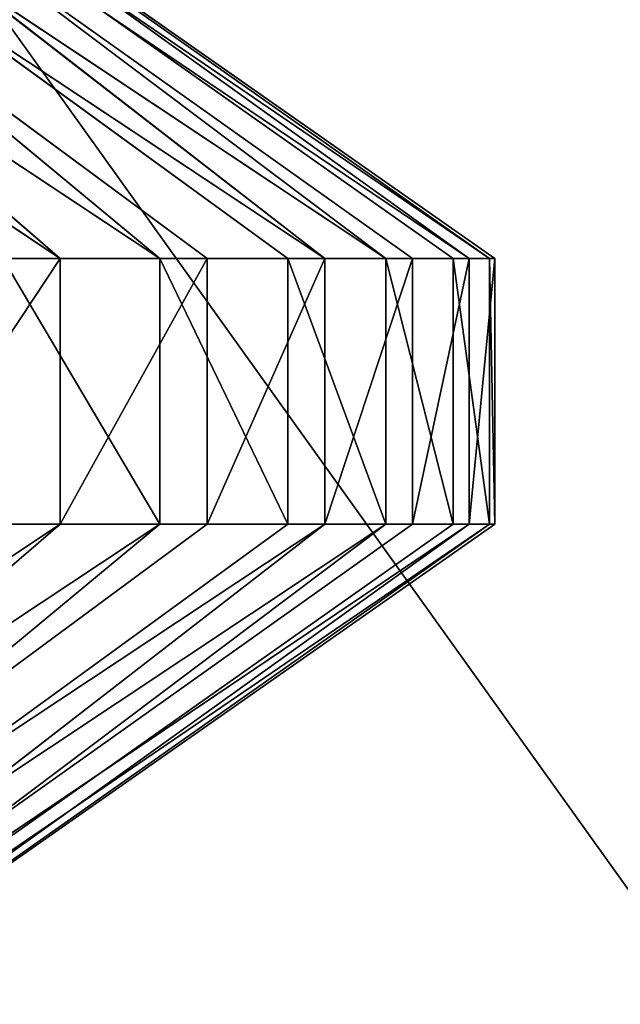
# Model space of a CAD drawing. Extents: x 323 to 497, y 0 to 111.
# Tile 356 of 656: x 356.981 to 357.197, y 87.758 to 88.112. Entities that reach past the tile are written whole.
import ezdxf

# ---------------------------------------------------------------- set-up
doc = ezdxf.new("R2010")
doc.units = 0
doc.header["$LTSCALE"] = 25.4
doc.layers.get('0').update_dxf_attribs({"color": 13, "linetype": 'CONTINUOUS'})

# ---------------------------------------------------------------- blocks, each defined once
blk = doc.blocks.new('MONO-II-7810-7841_STL_1')
at = {"color": 18}
blk.add_line((34.14344, 52.79096, 37.84668), (9.2939, 76.58989, 20.0551), dxfattribs=at)
blk.add_line((34.14344, 52.79096, 37.84668), (9.2939, 76.58989, 20.0551), dxfattribs=at)
at = {"color": 250}
for p, q in [((28.35688, 26.79349, 33.69784), (28.35688, 26.932, 33.64141)), ((28.35688, 26.932, 33.64141), (28.45237, 26.79349, 33.69784)), ((28.35688, 26.932, 33.64141), (28.45237, 26.79349, 33.69784)), ((28.35688, 26.79349, 33.69784), (28.35688, 26.932, 33.64141)), ((28.45237, 26.79349, 33.69784), (28.45237, 26.932, 33.64141)), ((28.45237, 26.79349, 33.69784), (28.45237, 26.932, 33.64141)), ((28.35688, 26.79349, 33.69784), (28.0838, 26.54536, 33.36839)), ((28.35688, 26.79349, 33.69784), (28.0838, 26.54536, 33.36839)), ((28.35688, 26.79349, 33.69784), (28.0838, 26.77145, 33.28599)), ((28.35688, 26.79349, 33.69784), (28.0838, 26.77145, 33.28599)), ((28.35688, 26.65115, 33.74376), (28.35688, 26.79349, 33.69784)), ((28.35688, 26.79349, 33.69784), (28.45237, 26.79349, 33.69784)), ((28.35688, 26.79349, 33.69784), (28.45237, 26.79349, 33.69784)), ((28.35688, 26.79349, 33.69784), (28.45237, 26.65115, 33.74376)), ((28.35688, 26.79349, 33.69784), (28.45237, 26.65115, 33.74376)), ((28.35688, 26.65115, 33.74376), (28.35688, 26.79349, 33.69784)), ((28.45237, 26.65115, 33.74376), (28.45237, 26.79349, 33.69784)), ((28.45237, 26.79349, 33.69784), (28.72545, 26.77145, 33.28599)), ((28.45237, 26.79349, 33.69784), (28.72545, 26.77145, 33.28599)), ((28.45237, 26.79349, 33.69784), (28.72545, 26.54536, 33.36839)), ((28.45237, 26.65115, 33.74376), (28.45237, 26.79349, 33.69784)), ((28.45237, 26.79349, 33.69784), (28.72545, 26.54536, 33.36839)), ((28.35688, 26.65115, 33.74376), (28.0838, 26.54536, 33.36839)), ((28.35688, 26.65115, 33.74376), (28.0838, 26.54536, 33.36839)), ((28.35688, 26.50578, 33.77892), (28.35688, 26.65115, 33.74376)), ((28.35688, 26.65115, 33.74376), (28.45237, 26.65115, 33.74376)), ((28.35688, 26.65115, 33.74376), (28.45237, 26.65115, 33.74376)), ((28.35688, 26.65115, 33.74376), (28.45237, 26.50578, 33.77892)), ((28.35688, 26.65115, 33.74376), (28.45237, 26.50578, 33.77892)), ((28.35688, 26.50578, 33.77892), (28.35688, 26.65115, 33.74376)), ((28.45237, 26.50578, 33.77892), (28.45237, 26.65115, 33.74376)), ((28.45237, 26.65115, 33.74376), (28.72545, 26.54536, 33.36839)), ((28.45237, 26.65115, 33.74376), (28.72545, 26.54536, 33.36839)), ((28.45237, 26.50578, 33.77892), (28.45237, 26.65115, 33.74376)), ((28.35688, 26.50578, 33.77892), (28.0838, 26.54536, 33.36839)), ((28.35688, 26.50578, 33.77892), (28.0838, 26.54536, 33.36839)), ((28.45237, 26.50578, 33.77892), (28.72545, 26.54536, 33.36839)), ((28.45237, 26.50578, 33.77892), (28.72545, 26.54536, 33.36839)), ((28.35688, 26.50578, 33.77892), (28.0838, 26.30952, 33.41616)), ((28.35688, 26.50578, 33.77892), (28.0838, 26.30952, 33.41616)), ((28.35688, 26.35818, 33.80312), (28.35688, 26.50578, 33.77892)), ((28.35688, 26.50578, 33.77892), (28.45237, 26.50578, 33.77892)), ((28.35688, 26.50578, 33.77892), (28.45237, 26.50578, 33.77892)), ((28.35688, 26.50578, 33.77892), (28.45237, 26.35818, 33.80312)), ((28.35688, 26.50578, 33.77892), (28.45237, 26.35818, 33.80312)), ((28.35688, 26.35818, 33.80312), (28.35688, 26.50578, 33.77892)), ((28.45237, 26.35818, 33.80312), (28.45237, 26.50578, 33.77892)), ((28.45237, 26.50578, 33.77892), (28.72545, 26.30952, 33.41616)), ((28.45237, 26.35818, 33.80312), (28.45237, 26.50578, 33.77892)), ((28.45237, 26.50578, 33.77892), (28.72545, 26.30952, 33.41616)), ((28.35688, 26.35818, 33.80312), (28.0838, 26.30952, 33.41616)), ((28.35688, 26.35818, 33.80312), (28.0838, 26.30952, 33.41616)), ((28.35688, 26.20919, 33.81622), (28.35688, 26.35818, 33.80312)), ((28.35688, 26.35818, 33.80312), (28.45237, 26.35818, 33.80312)), ((28.35688, 26.35818, 33.80312), (28.45237, 26.35818, 33.80312)), ((28.35688, 26.35818, 33.80312), (28.45237, 26.20919, 33.81622)), ((28.35688, 26.35818, 33.80312), (28.45237, 26.20919, 33.81622)), ((28.35688, 26.20919, 33.81622), (28.35688, 26.35818, 33.80312)), ((28.45237, 26.20919, 33.81622), (28.45237, 26.35818, 33.80312)), ((28.45237, 26.35818, 33.80312), (28.72545, 26.30952, 33.41616)), ((28.45237, 26.35818, 33.80312), (28.72545, 26.30952, 33.41616)), ((28.45237, 26.20919, 33.81622), (28.45237, 26.35818, 33.80312)), ((28.35688, 26.20919, 33.81622), (28.0838, 26.30952, 33.41616)), ((28.35688, 26.20919, 33.81622), (28.0838, 26.30952, 33.41616)), ((28.45237, 26.20919, 33.81622), (28.72545, 26.30952, 33.41616)), ((28.45237, 26.20919, 33.81622), (28.72545, 26.30952, 33.41616)), ((28.35688, 26.20919, 33.81622), (28.0838, 26.06919, 33.42826)), ((28.35688, 26.20919, 33.81622), (28.0838, 26.06919, 33.42826)), ((28.35688, 26.05964, 33.81815), (28.35688, 26.20919, 33.81622)), ((28.35688, 26.20919, 33.81622), (28.45237, 26.20919, 33.81622)), ((28.35688, 26.20919, 33.81622), (28.45237, 26.20919, 33.81622)), ((28.35688, 26.20919, 33.81622), (28.45237, 26.05964, 33.81815)), ((28.35688, 26.20919, 33.81622), (28.45237, 26.05964, 33.81815)), ((28.35688, 26.05964, 33.81815), (28.35688, 26.20919, 33.81622)), ((28.45237, 26.05964, 33.81815), (28.45237, 26.20919, 33.81622)), ((28.45237, 26.20919, 33.81622), (28.72545, 26.06919, 33.42826)), ((28.45237, 26.05964, 33.81815), (28.45237, 26.20919, 33.81622)), ((28.45237, 26.20919, 33.81622), (28.72545, 26.06919, 33.42826)), ((28.35688, 25.91036, 33.80889), (28.0838, 26.06919, 33.42826)), ((28.35688, 26.05964, 33.81815), (28.0838, 26.06919, 33.42826)), ((28.35688, 25.91036, 33.80889), (28.0838, 26.06919, 33.42826)), ((28.35688, 26.05964, 33.81815), (28.0838, 26.06919, 33.42826)), ((28.45237, 26.05964, 33.81815), (28.72545, 26.06919, 33.42826)), ((28.45237, 26.05964, 33.81815), (28.72545, 26.06919, 33.42826)), ((28.45237, 25.91036, 33.80889), (28.72545, 26.06919, 33.42826)), ((28.45237, 25.91036, 33.80889), (28.72545, 26.06919, 33.42826)), ((28.35688, 25.91036, 33.80889), (28.35688, 26.05964, 33.81815)), ((28.35688, 26.05964, 33.81815), (28.45237, 26.05964, 33.81815)), ((28.35688, 26.05964, 33.81815), (28.45237, 26.05964, 33.81815)), ((28.35688, 26.05964, 33.81815), (28.45237, 25.91036, 33.80889)), ((28.35688, 26.05964, 33.81815), (28.45237, 25.91036, 33.80889)), ((28.35688, 25.91036, 33.80889), (28.35688, 26.05964, 33.81815)), ((28.45237, 25.91036, 33.80889), (28.45237, 26.05964, 33.81815)), ((28.45237, 25.91036, 33.80889), (28.45237, 26.05964, 33.81815)), ((28.35688, 25.91036, 33.80889), (28.0838, 25.82975, 33.40441)), ((28.35688, 25.91036, 33.80889), (28.0838, 25.82975, 33.40441)), ((28.35688, 25.76219, 33.78851), (28.35688, 25.91036, 33.80889)), ((28.35688, 25.91036, 33.80889), (28.45237, 25.91036, 33.80889)), ((28.35688, 25.91036, 33.80889), (28.45237, 25.91036, 33.80889)), ((28.35688, 25.91036, 33.80889), (28.45237, 25.76219, 33.78851)), ((28.35688, 25.91036, 33.80889), (28.45237, 25.76219, 33.78851)), ((28.35688, 25.76219, 33.78851), (28.35688, 25.91036, 33.80889)), ((28.45237, 25.76219, 33.78851), (28.45237, 25.91036, 33.80889)), ((28.45237, 25.91036, 33.80889), (28.72545, 25.82975, 33.40441)), ((28.45237, 25.76219, 33.78851), (28.45237, 25.91036, 33.80889)), ((28.45237, 25.91036, 33.80889), (28.72545, 25.82975, 33.40441)), ((28.35688, 25.61596, 33.75711), (28.0838, 25.82975, 33.40441)), ((28.35688, 25.76219, 33.78851), (28.0838, 25.82975, 33.40441)), ((28.35688, 25.61596, 33.75711), (28.0838, 25.82975, 33.40441)), ((28.35688, 25.76219, 33.78851), (28.0838, 25.82975, 33.40441)), ((28.45237, 25.76219, 33.78851), (28.72545, 25.82975, 33.40441)), ((28.45237, 25.76219, 33.78851), (28.72545, 25.82975, 33.40441)), ((28.45237, 25.61596, 33.75711), (28.72545, 25.82975, 33.40441)), ((28.45237, 25.61596, 33.75711), (28.72545, 25.82975, 33.40441)), ((28.35688, 25.61596, 33.75711), (28.35688, 25.76219, 33.78851)), ((28.35688, 25.76219, 33.78851), (28.45237, 25.76219, 33.78851)), ((28.35688, 25.76219, 33.78851), (28.45237, 25.76219, 33.78851)), ((28.35688, 25.76219, 33.78851), (28.45237, 25.61596, 33.75711)), ((28.35688, 25.76219, 33.78851), (28.45237, 25.61596, 33.75711)), ((28.35688, 25.61596, 33.75711), (28.35688, 25.76219, 33.78851)), ((28.45237, 25.61596, 33.75711), (28.45237, 25.76219, 33.78851)), ((28.45237, 25.61596, 33.75711), (28.45237, 25.76219, 33.78851)), ((28.35688, 25.61596, 33.75711), (28.0838, 25.59653, 33.34513)), ((28.35688, 25.61596, 33.75711), (28.0838, 25.59653, 33.34513)), ((28.35688, 25.47248, 33.71487), (28.35688, 25.61596, 33.75711)), ((28.35688, 25.61596, 33.75711), (28.45237, 25.61596, 33.75711)), ((28.35688, 25.61596, 33.75711), (28.45237, 25.61596, 33.75711)), ((28.35688, 25.61596, 33.75711), (28.45237, 25.47248, 33.71487)), ((28.35688, 25.61596, 33.75711), (28.45237, 25.47248, 33.71487)), ((28.35688, 25.47248, 33.71487), (28.35688, 25.61596, 33.75711)), ((28.45237, 25.47248, 33.71487), (28.45237, 25.61596, 33.75711)), ((28.45237, 25.61596, 33.75711), (28.72545, 25.59653, 33.34513)), ((28.45237, 25.47248, 33.71487), (28.45237, 25.61596, 33.75711)), ((28.45237, 25.61596, 33.75711), (28.72545, 25.59653, 33.34513)), ((28.35688, 25.33256, 33.66203), (28.0838, 25.59653, 33.34513)), ((28.35688, 25.47248, 33.71487), (28.0838, 25.59653, 33.34513)), ((28.35688, 25.33256, 33.66203), (28.0838, 25.59653, 33.34513)), ((28.35688, 25.47248, 33.71487), (28.0838, 25.59653, 33.34513)), ((28.45237, 25.47248, 33.71487), (28.72545, 25.59653, 33.34513)), ((28.45237, 25.47248, 33.71487), (28.72545, 25.59653, 33.34513)), ((28.45237, 25.33256, 33.66203), (28.72545, 25.59653, 33.34513)), ((28.45237, 25.33256, 33.66203), (28.72545, 25.59653, 33.34513)), ((28.35688, 25.33256, 33.66203), (28.35688, 25.47248, 33.71487)), ((28.35688, 25.47248, 33.71487), (28.45237, 25.47248, 33.71487)), ((28.35688, 25.47248, 33.71487), (28.45237, 25.47248, 33.71487)), ((28.35688, 25.47248, 33.71487), (28.45237, 25.33256, 33.66203)), ((28.35688, 25.47248, 33.71487), (28.45237, 25.33256, 33.66203)), ((28.35688, 25.33256, 33.66203), (28.35688, 25.47248, 33.71487)), ((28.45237, 25.33256, 33.66203), (28.45237, 25.47248, 33.71487)), ((28.45237, 25.33256, 33.66203), (28.45237, 25.47248, 33.71487)), ((28.35688, 25.33256, 33.66203), (28.0838, 25.37476, 33.25175)), ((28.35688, 25.33256, 33.66203), (28.0838, 25.37476, 33.25175)), ((28.45237, 25.33256, 33.66203), (28.72545, 25.37476, 33.25175)), ((28.45237, 25.33256, 33.66203), (28.72545, 25.37476, 33.25175)), ((28.35688, 25.19699, 33.59888), (28.35688, 25.33256, 33.66203)), ((28.35688, 25.33256, 33.66203), (28.45237, 25.33256, 33.66203)), ((28.35688, 25.33256, 33.66203), (28.45237, 25.33256, 33.66203)), ((28.35688, 25.33256, 33.66203), (28.45237, 25.19699, 33.59888)), ((28.35688, 25.33256, 33.66203), (28.45237, 25.19699, 33.59888)), ((28.35688, 25.19699, 33.59888), (28.35688, 25.33256, 33.66203)), ((28.45237, 25.19699, 33.59888), (28.45237, 25.33256, 33.66203)), ((28.45237, 25.19699, 33.59888), (28.45237, 25.33256, 33.66203))]:
    blk.add_line(p, q, dxfattribs=at)
at = {"color": 7}
mesh = blk.add_polyface(dxfattribs=at)
corners = [(75.53263, 157.25012, 34.76959), (5.45256, 79.17375, 30.08985), (75.39596, 157.20102, 36.77305)]
mesh.append_faces([[corners[k] for k in face] for face in [(0, 1, 2)]], dxfattribs={"color": 7})
mesh = blk.add_polyface(dxfattribs=at)
corners = [(75.53263, 157.25012, 34.76959), (5.83444, 79.17375, 26.09331), (5.45256, 79.17375, 30.08985)]
mesh.append_faces([[corners[k] for k in face] for face in [(0, 1, 2)]], dxfattribs={"color": 7})
mesh = blk.add_polyface(dxfattribs=at)
corners = [(75.53263, 157.25012, 34.76959), (75.77783, 157.20102, 32.77651), (5.83444, 79.17375, 26.09331)]
mesh.append_faces([[corners[k] for k in face] for face in [(0, 1, 2)]], dxfattribs={"color": 7})
mesh = blk.add_polyface(dxfattribs=at)
corners = [(75.39596, 157.20102, 36.77305), (5.45256, 79.17375, 30.08985), (5.50718, 78.78259, 34.08512)]
mesh.append_faces([[corners[k] for k in face] for face in [(0, 1, 2)]], dxfattribs={"color": 7})
mesh = blk.add_polyface(dxfattribs=at)
corners = [(76.64225, 156.24637, 34.87562), (76.48848, 156.05205, 38.75367), (6.54508, 78.02478, 32.07048)]
mesh.append_faces([[corners[k] for k in face] for face in [(0, 1, 2)]], dxfattribs={"color": 7})
mesh = blk.add_polyface(dxfattribs=at)
corners = [(76.64225, 156.24637, 34.87562), (6.54508, 78.02478, 32.07048), (6.69885, 78.2191, 28.19242)]
mesh.append_faces([[corners[k] for k in face] for face in [(0, 1, 2)]], dxfattribs={"color": 7})
mesh = blk.add_polyface(dxfattribs=at)
corners = [(76.64225, 156.24637, 34.87562), (6.69885, 78.2191, 28.19242), (77.22566, 156.05205, 31.03861)]
mesh.append_faces([[corners[k] for k in face] for face in [(0, 1, 2)]], dxfattribs={"color": 7})
mesh = blk.add_polyface(dxfattribs=at)
corners = [(76.48848, 156.05205, 38.75367), (6.82439, 77.44614, 35.90295), (6.54508, 78.02478, 32.07048)]
mesh.append_faces([[corners[k] for k in face] for face in [(0, 1, 2)]], dxfattribs={"color": 7})
mesh = blk.add_polyface(dxfattribs=at)
corners = [(34.14344, 52.79096, 37.84668), (7.28828, 77.44234, 31.09245), (7.4386, 77.54994, 28.2631)]
mesh.append_faces([[corners[k] for k in face] for face in [(0, 1, 2)]], dxfattribs={"color": 7})
mesh = blk.add_polyface(dxfattribs=at)
corners = [(34.14344, 52.79096, 37.84668), (7.4386, 77.54994, 28.2631), (7.82681, 77.44234, 25.45649)]
mesh.append_faces([[corners[k] for k in face] for face in [(0, 1, 2)]], dxfattribs={"color": 7})
mesh = blk.add_polyface(dxfattribs=at)
corners = [(34.14344, 52.79096, 37.84668), (7.37778, 77.12095, 33.90813), (7.28828, 77.44234, 31.09245)]
mesh.append_faces([[corners[k] for k in face] for face in [(0, 1, 2)]], dxfattribs={"color": 7})
mesh = blk.add_polyface(dxfattribs=at)
corners = [(34.14344, 52.79096, 37.84668), (7.82681, 77.44234, 25.45649), (8.4479, 77.12095, 22.7087)]
mesh.append_faces([[corners[k] for k in face] for face in [(0, 1, 2)]], dxfattribs={"color": 7})
mesh = blk.add_polyface(dxfattribs=at)
corners = [(34.14344, 52.79096, 37.84668), (8.4479, 77.12095, 22.7087), (9.2939, 76.58989, 20.0551)]
mesh.append_faces([[corners[k] for k in face] for face in [(0, 1, 2)]], dxfattribs={"color": 7})
mesh = blk.add_polyface(dxfattribs=at)
corners = [(34.14344, 52.79096, 37.84668), (9.2939, 76.58989, 20.0551), (35.47509, 52.79096, 23.91015)]
mesh.append_faces([[corners[k] for k in face] for face in [(0, 1, 2)]], dxfattribs={"color": 7})
mesh = blk.add_polyface(dxfattribs=at)
corners = [(26.69556, 63.35337, 36.46613), (27.37006, 62.74966, 36.45549), (28.56082, 62.74966, 23.99346)]
mesh.append_faces([[corners[k] for k in face] for face in [(0, 1, 2)]], dxfattribs={"color": 7})
mesh = blk.add_polyface(dxfattribs=at)
corners = [(26.69556, 63.35337, 36.46613), (28.56082, 62.74966, 23.99346), (27.90055, 63.35337, 23.85527)]
mesh.append_faces([[corners[k] for k in face] for face in [(0, 1, 2)]], dxfattribs={"color": 7})
mesh = blk.add_polyface(dxfattribs=at)
corners = [(27.37006, 62.74966, 36.45549), (29.23114, 62.16243, 23.83427), (28.56082, 62.74966, 23.99346)]
mesh.append_faces([[corners[k] for k in face] for face in [(0, 1, 2)]], dxfattribs={"color": 7})
mesh = blk.add_polyface(dxfattribs=at)
corners = [(34.10686, 56.57549, 38.03539), (29.23114, 62.16243, 23.83427), (27.37006, 62.74966, 36.45549)]
mesh.append_faces([[corners[k] for k in face] for face in [(0, 1, 2)]], dxfattribs={"color": 7})
mesh = blk.add_polyface(dxfattribs=at)
corners = [(26.25039, 41.60865, 171.81874), (33.92861, 41.60865, 34.69164), (33.55039, 41.60865, 31.81875)]
mesh.append_faces([[corners[k] for k in face] for face in [(0, 1, 2)]], dxfattribs={"color": 7})
mesh = blk.add_polyface(dxfattribs=at)
corners = [(26.25039, 41.60865, 171.81874), (33.55039, 41.60865, 31.81875), (26.25039, 41.60865, 1.81875)]
mesh.append_faces([[corners[k] for k in face] for face in [(0, 1, 2)]], dxfattribs={"color": 7})
mesh = blk.add_polyface(dxfattribs=at)
corners = [(26.25039, 40.80865, 171.81874), (26.25039, 40.80865, 1.81875), (33.55039, 40.80865, 31.81875)]
mesh.append_faces([[corners[k] for k in face] for face in [(0, 1, 2)]], dxfattribs={"color": 7})
mesh = blk.add_polyface(dxfattribs=at)
corners = [(26.25039, 40.80865, 171.81874), (33.55039, 40.80865, 31.81875), (33.92861, 40.80865, 34.69164)]
mesh.append_faces([[corners[k] for k in face] for face in [(0, 1, 2)]], dxfattribs={"color": 7})
mesh = blk.add_polyface(dxfattribs=at)
corners = [(28.35688, 26.932, 33.64141), (28.0838, 26.77145, 33.28599), (28.35688, 26.79349, 33.69784)]
mesh.append_faces([[corners[k] for k in face] for face in [(0, 1, 2)]], dxfattribs={"color": 7})
mesh = blk.add_polyface(dxfattribs=at)
corners = [(28.45237, 26.932, 33.64141), (28.35688, 26.932, 33.64141), (28.45237, 26.79349, 33.69784)]
mesh.append_faces([[corners[k] for k in face] for face in [(0, 1, 2)]], dxfattribs={"color": 7})
mesh = blk.add_polyface(dxfattribs=at)
corners = [(28.45237, 26.79349, 33.69784), (28.35688, 26.932, 33.64141), (28.35688, 26.79349, 33.69784)]
mesh.append_faces([[corners[k] for k in face] for face in [(0, 1, 2)]], dxfattribs={"color": 7})
mesh = blk.add_polyface(dxfattribs=at)
corners = [(28.45237, 26.932, 33.64141), (28.45237, 26.79349, 33.69784), (28.72545, 26.77145, 33.28599)]
mesh.append_faces([[corners[k] for k in face] for face in [(0, 1, 2)]], dxfattribs={"color": 7})
mesh = blk.add_polyface(dxfattribs=at)
corners = [(28.35688, 26.79349, 33.69784), (28.0838, 26.54536, 33.36839), (28.35688, 26.65115, 33.74376)]
mesh.append_faces([[corners[k] for k in face] for face in [(0, 1, 2)]], dxfattribs={"color": 7})
mesh = blk.add_polyface(dxfattribs=at)
corners = [(28.35688, 26.79349, 33.69784), (28.0838, 26.77145, 33.28599), (28.0838, 26.54536, 33.36839)]
mesh.append_faces([[corners[k] for k in face] for face in [(0, 1, 2)]], dxfattribs={"color": 7})
mesh = blk.add_polyface(dxfattribs=at)
corners = [(28.45237, 26.79349, 33.69784), (28.35688, 26.79349, 33.69784), (28.45237, 26.65115, 33.74376)]
mesh.append_faces([[corners[k] for k in face] for face in [(0, 1, 2)]], dxfattribs={"color": 7})
mesh = blk.add_polyface(dxfattribs=at)
corners = [(28.45237, 26.65115, 33.74376), (28.35688, 26.79349, 33.69784), (28.35688, 26.65115, 33.74376)]
mesh.append_faces([[corners[k] for k in face] for face in [(0, 1, 2)]], dxfattribs={"color": 7})
mesh = blk.add_polyface(dxfattribs=at)
corners = [(28.45237, 26.79349, 33.69784), (28.72545, 26.54536, 33.36839), (28.72545, 26.77145, 33.28599)]
mesh.append_faces([[corners[k] for k in face] for face in [(0, 1, 2)]], dxfattribs={"color": 7})
mesh = blk.add_polyface(dxfattribs=at)
corners = [(28.45237, 26.79349, 33.69784), (28.45237, 26.65115, 33.74376), (28.72545, 26.54536, 33.36839)]
mesh.append_faces([[corners[k] for k in face] for face in [(0, 1, 2)]], dxfattribs={"color": 7})
mesh = blk.add_polyface(dxfattribs=at)
corners = [(28.35688, 26.65115, 33.74376), (28.0838, 26.54536, 33.36839), (28.35688, 26.50578, 33.77892)]
mesh.append_faces([[corners[k] for k in face] for face in [(0, 1, 2)]], dxfattribs={"color": 7})
mesh = blk.add_polyface(dxfattribs=at)
corners = [(28.45237, 26.65115, 33.74376), (28.35688, 26.65115, 33.74376), (28.45237, 26.50578, 33.77892)]
mesh.append_faces([[corners[k] for k in face] for face in [(0, 1, 2)]], dxfattribs={"color": 7})
mesh = blk.add_polyface(dxfattribs=at)
corners = [(28.45237, 26.50578, 33.77892), (28.35688, 26.65115, 33.74376), (28.35688, 26.50578, 33.77892)]
mesh.append_faces([[corners[k] for k in face] for face in [(0, 1, 2)]], dxfattribs={"color": 7})
mesh = blk.add_polyface(dxfattribs=at)
corners = [(28.45237, 26.65115, 33.74376), (28.45237, 26.50578, 33.77892), (28.72545, 26.54536, 33.36839)]
mesh.append_faces([[corners[k] for k in face] for face in [(0, 1, 2)]], dxfattribs={"color": 7})
mesh = blk.add_polyface(dxfattribs=at)
corners = [(28.0838, 26.54536, 33.36839), (28.0838, 26.30952, 33.41616), (28.35688, 26.50578, 33.77892)]
mesh.append_faces([[corners[k] for k in face] for face in [(0, 1, 2)]], dxfattribs={"color": 7})
mesh = blk.add_polyface(dxfattribs=at)
corners = [(28.72545, 26.54536, 33.36839), (28.45237, 26.50578, 33.77892), (28.72545, 26.30952, 33.41616)]
mesh.append_faces([[corners[k] for k in face] for face in [(0, 1, 2)]], dxfattribs={"color": 7})
mesh = blk.add_polyface(dxfattribs=at)
corners = [(28.35688, 26.50578, 33.77892), (28.0838, 26.30952, 33.41616), (28.35688, 26.35818, 33.80312)]
mesh.append_faces([[corners[k] for k in face] for face in [(0, 1, 2)]], dxfattribs={"color": 7})
mesh = blk.add_polyface(dxfattribs=at)
corners = [(28.45237, 26.50578, 33.77892), (28.35688, 26.50578, 33.77892), (28.45237, 26.35818, 33.80312)]
mesh.append_faces([[corners[k] for k in face] for face in [(0, 1, 2)]], dxfattribs={"color": 7})
mesh = blk.add_polyface(dxfattribs=at)
corners = [(28.45237, 26.35818, 33.80312), (28.35688, 26.50578, 33.77892), (28.35688, 26.35818, 33.80312)]
mesh.append_faces([[corners[k] for k in face] for face in [(0, 1, 2)]], dxfattribs={"color": 7})
mesh = blk.add_polyface(dxfattribs=at)
corners = [(28.45237, 26.50578, 33.77892), (28.45237, 26.35818, 33.80312), (28.72545, 26.30952, 33.41616)]
mesh.append_faces([[corners[k] for k in face] for face in [(0, 1, 2)]], dxfattribs={"color": 7})
mesh = blk.add_polyface(dxfattribs=at)
corners = [(28.35688, 26.35818, 33.80312), (28.0838, 26.30952, 33.41616), (28.35688, 26.20919, 33.81622)]
mesh.append_faces([[corners[k] for k in face] for face in [(0, 1, 2)]], dxfattribs={"color": 7})
mesh = blk.add_polyface(dxfattribs=at)
corners = [(28.45237, 26.35818, 33.80312), (28.35688, 26.35818, 33.80312), (28.45237, 26.20919, 33.81622)]
mesh.append_faces([[corners[k] for k in face] for face in [(0, 1, 2)]], dxfattribs={"color": 7})
mesh = blk.add_polyface(dxfattribs=at)
corners = [(28.45237, 26.20919, 33.81622), (28.35688, 26.35818, 33.80312), (28.35688, 26.20919, 33.81622)]
mesh.append_faces([[corners[k] for k in face] for face in [(0, 1, 2)]], dxfattribs={"color": 7})
mesh = blk.add_polyface(dxfattribs=at)
corners = [(28.45237, 26.35818, 33.80312), (28.45237, 26.20919, 33.81622), (28.72545, 26.30952, 33.41616)]
mesh.append_faces([[corners[k] for k in face] for face in [(0, 1, 2)]], dxfattribs={"color": 7})
mesh = blk.add_polyface(dxfattribs=at)
corners = [(28.0838, 26.30952, 33.41616), (28.0838, 26.06919, 33.42826), (28.35688, 26.20919, 33.81622)]
mesh.append_faces([[corners[k] for k in face] for face in [(0, 1, 2)]], dxfattribs={"color": 7})
mesh = blk.add_polyface(dxfattribs=at)
corners = [(28.72545, 26.30952, 33.41616), (28.45237, 26.20919, 33.81622), (28.72545, 26.06919, 33.42826)]
mesh.append_faces([[corners[k] for k in face] for face in [(0, 1, 2)]], dxfattribs={"color": 7})
mesh = blk.add_polyface(dxfattribs=at)
corners = [(28.35688, 26.20919, 33.81622), (28.0838, 26.06919, 33.42826), (28.35688, 26.05964, 33.81815)]
mesh.append_faces([[corners[k] for k in face] for face in [(0, 1, 2)]], dxfattribs={"color": 7})
mesh = blk.add_polyface(dxfattribs=at)
corners = [(28.45237, 26.20919, 33.81622), (28.35688, 26.20919, 33.81622), (28.45237, 26.05964, 33.81815)]
mesh.append_faces([[corners[k] for k in face] for face in [(0, 1, 2)]], dxfattribs={"color": 7})
mesh = blk.add_polyface(dxfattribs=at)
corners = [(28.45237, 26.05964, 33.81815), (28.35688, 26.20919, 33.81622), (28.35688, 26.05964, 33.81815)]
mesh.append_faces([[corners[k] for k in face] for face in [(0, 1, 2)]], dxfattribs={"color": 7})
mesh = blk.add_polyface(dxfattribs=at)
corners = [(28.45237, 26.20919, 33.81622), (28.45237, 26.05964, 33.81815), (28.72545, 26.06919, 33.42826)]
mesh.append_faces([[corners[k] for k in face] for face in [(0, 1, 2)]], dxfattribs={"color": 7})
mesh = blk.add_polyface(dxfattribs=at)
corners = [(28.0838, 26.06919, 33.42826), (28.0838, 25.82975, 33.40441), (28.35688, 25.91036, 33.80889)]
mesh.append_faces([[corners[k] for k in face] for face in [(0, 1, 2)]], dxfattribs={"color": 7})
mesh = blk.add_polyface(dxfattribs=at)
corners = [(28.0838, 26.06919, 33.42826), (28.35688, 25.91036, 33.80889), (28.35688, 26.05964, 33.81815)]
mesh.append_faces([[corners[k] for k in face] for face in [(0, 1, 2)]], dxfattribs={"color": 7})
mesh = blk.add_polyface(dxfattribs=at)
corners = [(28.72545, 26.06919, 33.42826), (28.45237, 26.05964, 33.81815), (28.45237, 25.91036, 33.80889)]
mesh.append_faces([[corners[k] for k in face] for face in [(0, 1, 2)]], dxfattribs={"color": 7})
mesh = blk.add_polyface(dxfattribs=at)
corners = [(28.72545, 26.06919, 33.42826), (28.45237, 25.91036, 33.80889), (28.72545, 25.82975, 33.40441)]
mesh.append_faces([[corners[k] for k in face] for face in [(0, 1, 2)]], dxfattribs={"color": 7})
mesh = blk.add_polyface(dxfattribs=at)
corners = [(28.45237, 26.05964, 33.81815), (28.35688, 26.05964, 33.81815), (28.45237, 25.91036, 33.80889)]
mesh.append_faces([[corners[k] for k in face] for face in [(0, 1, 2)]], dxfattribs={"color": 7})
mesh = blk.add_polyface(dxfattribs=at)
corners = [(28.45237, 25.91036, 33.80889), (28.35688, 26.05964, 33.81815), (28.35688, 25.91036, 33.80889)]
mesh.append_faces([[corners[k] for k in face] for face in [(0, 1, 2)]], dxfattribs={"color": 7})
mesh = blk.add_polyface(dxfattribs=at)
corners = [(28.35688, 25.91036, 33.80889), (28.0838, 25.82975, 33.40441), (28.35688, 25.76219, 33.78851)]
mesh.append_faces([[corners[k] for k in face] for face in [(0, 1, 2)]], dxfattribs={"color": 7})
mesh = blk.add_polyface(dxfattribs=at)
corners = [(28.45237, 25.91036, 33.80889), (28.35688, 25.91036, 33.80889), (28.45237, 25.76219, 33.78851)]
mesh.append_faces([[corners[k] for k in face] for face in [(0, 1, 2)]], dxfattribs={"color": 7})
mesh = blk.add_polyface(dxfattribs=at)
corners = [(28.45237, 25.76219, 33.78851), (28.35688, 25.91036, 33.80889), (28.35688, 25.76219, 33.78851)]
mesh.append_faces([[corners[k] for k in face] for face in [(0, 1, 2)]], dxfattribs={"color": 7})
mesh = blk.add_polyface(dxfattribs=at)
corners = [(28.45237, 25.91036, 33.80889), (28.45237, 25.76219, 33.78851), (28.72545, 25.82975, 33.40441)]
mesh.append_faces([[corners[k] for k in face] for face in [(0, 1, 2)]], dxfattribs={"color": 7})
mesh = blk.add_polyface(dxfattribs=at)
corners = [(28.0838, 25.82975, 33.40441), (28.0838, 25.59653, 33.34513), (28.35688, 25.61596, 33.75711)]
mesh.append_faces([[corners[k] for k in face] for face in [(0, 1, 2)]], dxfattribs={"color": 7})
mesh = blk.add_polyface(dxfattribs=at)
corners = [(28.0838, 25.82975, 33.40441), (28.35688, 25.61596, 33.75711), (28.35688, 25.76219, 33.78851)]
mesh.append_faces([[corners[k] for k in face] for face in [(0, 1, 2)]], dxfattribs={"color": 7})
mesh = blk.add_polyface(dxfattribs=at)
corners = [(28.72545, 25.82975, 33.40441), (28.45237, 25.76219, 33.78851), (28.45237, 25.61596, 33.75711)]
mesh.append_faces([[corners[k] for k in face] for face in [(0, 1, 2)]], dxfattribs={"color": 7})
mesh = blk.add_polyface(dxfattribs=at)
corners = [(28.72545, 25.82975, 33.40441), (28.45237, 25.61596, 33.75711), (28.72545, 25.59653, 33.34513)]
mesh.append_faces([[corners[k] for k in face] for face in [(0, 1, 2)]], dxfattribs={"color": 7})
mesh = blk.add_polyface(dxfattribs=at)
corners = [(28.45237, 25.76219, 33.78851), (28.35688, 25.76219, 33.78851), (28.45237, 25.61596, 33.75711)]
mesh.append_faces([[corners[k] for k in face] for face in [(0, 1, 2)]], dxfattribs={"color": 7})
mesh = blk.add_polyface(dxfattribs=at)
corners = [(28.45237, 25.61596, 33.75711), (28.35688, 25.76219, 33.78851), (28.35688, 25.61596, 33.75711)]
mesh.append_faces([[corners[k] for k in face] for face in [(0, 1, 2)]], dxfattribs={"color": 7})
mesh = blk.add_polyface(dxfattribs=at)
corners = [(28.35688, 25.61596, 33.75711), (28.0838, 25.59653, 33.34513), (28.35688, 25.47248, 33.71487)]
mesh.append_faces([[corners[k] for k in face] for face in [(0, 1, 2)]], dxfattribs={"color": 7})
mesh = blk.add_polyface(dxfattribs=at)
corners = [(28.45237, 25.61596, 33.75711), (28.35688, 25.61596, 33.75711), (28.45237, 25.47248, 33.71487)]
mesh.append_faces([[corners[k] for k in face] for face in [(0, 1, 2)]], dxfattribs={"color": 7})
mesh = blk.add_polyface(dxfattribs=at)
corners = [(28.45237, 25.47248, 33.71487), (28.35688, 25.61596, 33.75711), (28.35688, 25.47248, 33.71487)]
mesh.append_faces([[corners[k] for k in face] for face in [(0, 1, 2)]], dxfattribs={"color": 7})
mesh = blk.add_polyface(dxfattribs=at)
corners = [(28.45237, 25.61596, 33.75711), (28.45237, 25.47248, 33.71487), (28.72545, 25.59653, 33.34513)]
mesh.append_faces([[corners[k] for k in face] for face in [(0, 1, 2)]], dxfattribs={"color": 7})
mesh = blk.add_polyface(dxfattribs=at)
corners = [(28.0838, 25.59653, 33.34513), (28.0838, 25.37476, 33.25175), (28.35688, 25.33256, 33.66203)]
mesh.append_faces([[corners[k] for k in face] for face in [(0, 1, 2)]], dxfattribs={"color": 7})
mesh = blk.add_polyface(dxfattribs=at)
corners = [(28.0838, 25.59653, 33.34513), (28.35688, 25.33256, 33.66203), (28.35688, 25.47248, 33.71487)]
mesh.append_faces([[corners[k] for k in face] for face in [(0, 1, 2)]], dxfattribs={"color": 7})
mesh = blk.add_polyface(dxfattribs=at)
corners = [(28.72545, 25.59653, 33.34513), (28.45237, 25.47248, 33.71487), (28.45237, 25.33256, 33.66203)]
mesh.append_faces([[corners[k] for k in face] for face in [(0, 1, 2)]], dxfattribs={"color": 7})
mesh = blk.add_polyface(dxfattribs=at)
corners = [(28.72545, 25.59653, 33.34513), (28.45237, 25.33256, 33.66203), (28.72545, 25.37476, 33.25175)]
mesh.append_faces([[corners[k] for k in face] for face in [(0, 1, 2)]], dxfattribs={"color": 7})
mesh = blk.add_polyface(dxfattribs=at)
corners = [(28.45237, 25.47248, 33.71487), (28.35688, 25.47248, 33.71487), (28.45237, 25.33256, 33.66203)]
mesh.append_faces([[corners[k] for k in face] for face in [(0, 1, 2)]], dxfattribs={"color": 7})
mesh = blk.add_polyface(dxfattribs=at)
corners = [(28.45237, 25.33256, 33.66203), (28.35688, 25.47248, 33.71487), (28.35688, 25.33256, 33.66203)]
mesh.append_faces([[corners[k] for k in face] for face in [(0, 1, 2)]], dxfattribs={"color": 7})
mesh = blk.add_polyface(dxfattribs=at)
corners = [(28.0838, 25.37476, 33.25175), (28.35688, 25.19699, 33.59888), (28.35688, 25.33256, 33.66203)]
mesh.append_faces([[corners[k] for k in face] for face in [(0, 1, 2)]], dxfattribs={"color": 7})
mesh = blk.add_polyface(dxfattribs=at)
corners = [(28.72545, 25.37476, 33.25175), (28.45237, 25.33256, 33.66203), (28.45237, 25.19699, 33.59888)]
mesh.append_faces([[corners[k] for k in face] for face in [(0, 1, 2)]], dxfattribs={"color": 7})
mesh = blk.add_polyface(dxfattribs=at)
corners = [(28.45237, 25.33256, 33.66203), (28.35688, 25.33256, 33.66203), (28.45237, 25.19699, 33.59888)]
mesh.append_faces([[corners[k] for k in face] for face in [(0, 1, 2)]], dxfattribs={"color": 7})
mesh = blk.add_polyface(dxfattribs=at)
corners = [(28.45237, 25.19699, 33.59888), (28.35688, 25.33256, 33.66203), (28.35688, 25.19699, 33.59888)]
mesh.append_faces([[corners[k] for k in face] for face in [(0, 1, 2)]], dxfattribs={"color": 7})

msp = doc.modelspace()

# ---------------------------------------------------------------- block references
at = {"color": 0, "extrusion": (1, -3.88578e-16, -6.10623e-16), "rotation": 180}
msp.add_blockref('MONO-II-7810-7841_STL_1', (116.38281, 159.93524, 323.33388), dxfattribs=at)

doc.saveas('drawing.dxf')
